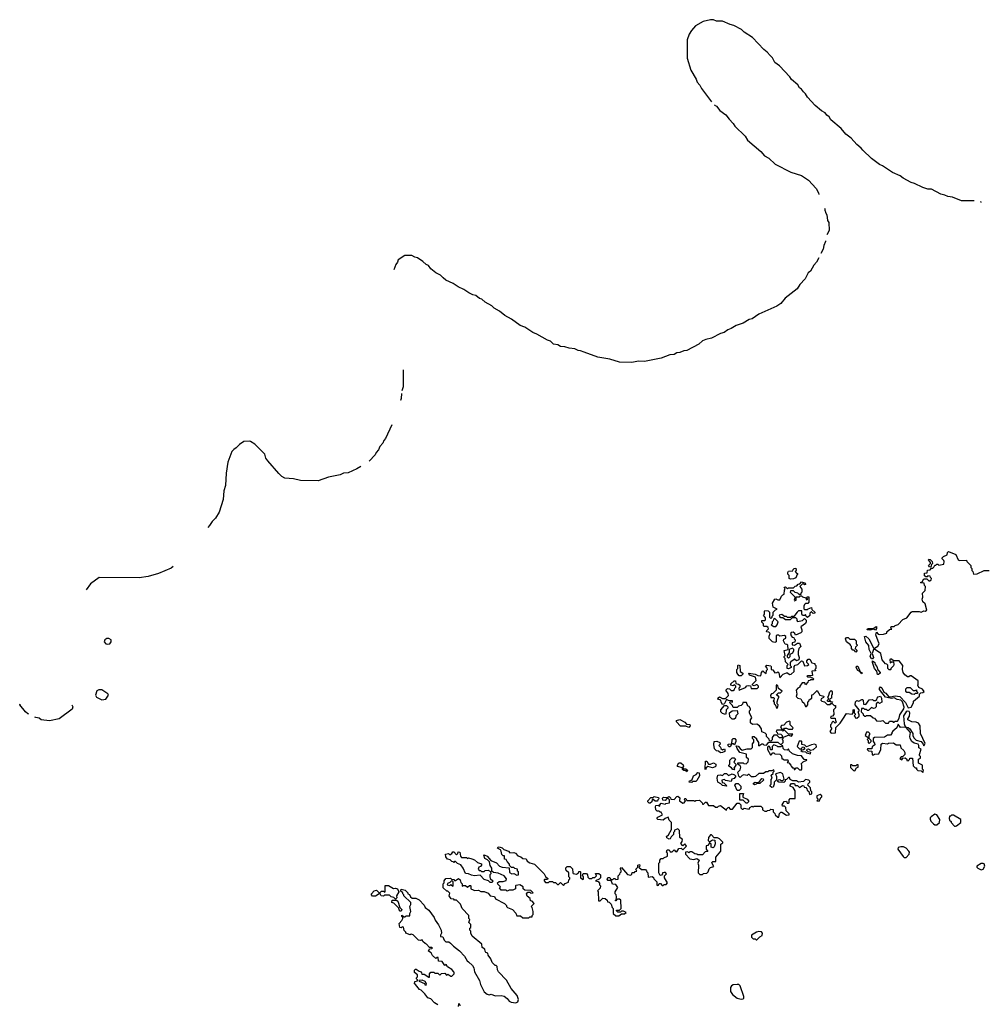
# Model space of a CAD drawing. Extents: x 2472589 to 2662339, y 701009 to 849030.
# Tile 302 of 406: x 2564162 to 2573966, y 794036 to 803998. Entities that reach past the tile are written whole.
import ezdxf

# ---------------------------------------------------------------- set-up
doc = ezdxf.new("R2010")
doc.units = 0

msp = doc.modelspace()

# ---------------------------------------------------------------- linework, layer by layer
at = {"layer": '0CON05XD'}
for points in [[(2573821.4, 802166.2), (2573695, 802166.6), (2573602.1, 802202.1), (2573555, 802208.9), (2573525, 802223.1), (2573485, 802232), (2573392.8, 802282.8), (2573355, 802285.3), (2573305, 802299.8), (2573220.5, 802340.5), (2573185, 802350.4), (2573105.4, 802395), (2573075, 802419.5), (2572995, 802452.9), (2572946.7, 802486.7), (2572895, 802521), (2572865, 802532), (2572785, 802592.7), (2572695, 802676.8), (2572679, 802699), (2572634.9, 802734.9), (2572579.5, 802799.5), (2572525, 802841.6), (2572478.4, 802898.4), (2572373.8, 802985), (2572355.6, 803015.6), (2572332.8, 803032.8), (2572316.6, 803056.6), (2572278.9, 803075), (2572215, 803131.3), (2572134.9, 803214.9), (2572116.9, 803246.9), (2572095, 803267.3), (2572076.3, 803296.3), (2572055, 803309.6), (2572038.4, 803338.4), (2571974.6, 803394.6), (2571958.8, 803418.8), (2571851.7, 803531.7), (2571805.4, 803565), (2571781.2, 803611.2), (2571756.7, 803635), (2571729.5, 803669.5), (2571695, 803697.3), (2571579.5, 803819.5), (2571495, 803872.1), (2571469.7, 803899.7), (2571390.5, 803940.5), (2571355, 803948.9), (2571275, 803982.6), (2571215, 803984.8), (2571185, 803997.1), (2571155, 803998.4), (2571080.8, 803979.2), (2571003.7, 803936.3), (2570961, 803889), (2570938.7, 803851.3), (2570918, 803795), (2570917.5, 803607.5), (2570957, 803487), (2571008.7, 803395), (2571018, 803365), (2571045, 803336.1), (2571062.7, 803302.7), (2571155, 803181.1), (2571165.4, 803166.6)], [(2571191, 803138.1), (2571215, 803124.5), (2571250.1, 803080.1), (2571310, 803035), (2571341.7, 802991.7), (2571385, 802947.3), (2571400.5, 802920.5), (2571505, 802818.6), (2571530.5, 802780.5), (2571662.5, 802665), (2571701.1, 802621), (2571745, 802595.7), (2571807.6, 802537.6), (2571966.9, 802456.9), (2572075, 802420.8), (2572145, 802375.7), (2572225, 802291.5), (2572247.7, 802245), (2572250.7, 802231)], [(2573898.6, 802154.3), (2573895, 802153.4), (2573886.6, 802156.1)], [(2572308.4, 802092), (2572311.7, 802085), (2572313.2, 802067.7), (2572313.7, 802065.1), (2572317.3, 802047), (2572331.3, 802025), (2572337.7, 801967.7), (2572351.7, 801945), (2572356.9, 801865), (2572333, 801820)], [(2572317.2, 801760.3), (2572317, 801755), (2572301.3, 801715), (2572294.1, 801675), (2572272.3, 801633)], [(2572250.1, 801590), (2572226.8, 801545), (2572198.8, 801515), (2572165.4, 801454.6), (2572144.4, 801435.6), (2572113.6, 801375), (2572059.8, 801320.2), (2572032, 801275), (2571910.8, 801179.2), (2571865, 801126.4), (2571825, 801101.2), (2571645, 801020.5), (2571575, 800973), (2571545, 800963.5), (2571485, 800929.3), (2571415.3, 800905.3), (2571365, 800873.9), (2571329.2, 800860.8), (2571294.4, 800835), (2571256.9, 800823.1), (2571165.6, 800775), (2571107.1, 800762.9), (2571071.8, 800748.2), (2571035, 800713.8), (2570915, 800652.9), (2570883, 800647), (2570845, 800630), (2570812.7, 800627.3), (2570785, 800611.1), (2570741.6, 800608.4), (2570656.6, 800573.4), (2570485, 800541.1), (2570425, 800542.2), (2570358.3, 800528.3), (2570235, 800532.9), (2570135, 800563.4), (2570014, 800585), (2569875, 800634.7), (2569838.8, 800648.8), (2569815, 800650.9), (2569779.8, 800669.8), (2569725, 800673.6), (2569678.7, 800688.7), (2569635, 800693.5), (2569607.8, 800707.8), (2569565, 800716.5), (2569534.8, 800744.8), (2569503.1, 800755), (2569397.3, 800817.3), (2569355, 800834.1), (2569276.8, 800886.8), (2569227.5, 800905), (2569139.1, 800969.1), (2569074.4, 801005), (2569019.9, 801049.9), (2568965, 801080), (2568941.9, 801101.9), (2568875, 801139.4), (2568840, 801170), (2568815, 801178.1), (2568778.5, 801208.5), (2568750, 801215), (2568708.8, 801235), (2568658.8, 801268.8), (2568598.8, 801295), (2568548.5, 801328.5), (2568475, 801363.1), (2568448, 801385), (2568422, 801412), (2568375, 801436), (2568325, 801478), (2568301.3, 801511.3), (2568275, 801520), (2568242, 801552), (2568188.3, 801588.3), (2568163.3, 801595), (2568133.1, 801613.1), (2568059.1, 801610.9), (2567992.5, 801567.5), (2567985, 801544), (2567968, 801522), (2567949.4, 801466.5)], [(2568044.6, 800454.1), (2568044.2, 800285), (2568030.6, 800242.4)], [(2568026.7, 800217), (2568024.2, 800165), (2568015.8, 800145.9), (2568015.6, 800144.7)], [(2567930.4, 799899.7), (2567865, 799762), (2567848.2, 799741.8), (2567838.6, 799715), (2567808.5, 799681.5), (2567795.6, 799645), (2567769.7, 799620.3), (2567759.4, 799595), (2567699.1, 799531.1)], [(2567615.9, 799478.9), (2567575, 799454.4), (2567486.7, 799415), (2567440.9, 799409.1), (2567406.7, 799395), (2567288.9, 799371.1), (2567185, 799333.8), (2567005, 799335.8), (2566932.6, 799352.6), (2566845, 799358.6), (2566816.2, 799375), (2566785.8, 799405.8), (2566674.2, 799535), (2566655, 799563.3), (2566642.2, 799602.2), (2566543.7, 799703.7), (2566499.1, 799729.1), (2566483.7, 799733.7), (2566429.7, 799730.3), (2566388.8, 799701.2), (2566353.8, 799665), (2566329.1, 799650.9), (2566311.3, 799628.7), (2566269.7, 799520.3), (2566251.2, 799408.8), (2566245.5, 799285.5), (2566230, 799230), (2566222.5, 799145), (2566181.4, 799015), (2566145, 798956.2), (2566109.3, 798920.7), (2566085, 798880), (2566065.9, 798859.8)], [(2572495, 796920), (2572531.7, 796978.3), (2572588.3, 796971.7), (2572600, 796985), (2572600, 797015), (2572605, 797020), (2572610, 797015), (2572610, 796985), (2572620, 796975), (2572620, 796965), (2572610, 796955), (2572620, 796945), (2572620, 796935), (2572635, 796930), (2572658.3, 796951.7), (2572660, 796965), (2572650, 796995), (2572660, 797005), (2572660, 797015), (2572620, 797065), (2572623, 797097), (2572635, 797110), (2572655, 797102.5), (2572685, 797120), (2572695, 797120), (2572700, 797115), (2572701.7, 797071.7), (2572725, 797070), (2572761.7, 797118.3), (2572795, 797120), (2572805, 797110), (2572825, 797110), (2572838.3, 797121.7), (2572840, 797135), (2572851.7, 797148.3), (2572875, 797152.5), (2572886.7, 797135), (2572887, 797093), (2572865, 797080), (2572855, 797090), (2572841.7, 797088.3), (2572830, 797075), (2572830, 797045), (2572818.3, 797031.7), (2572805, 797030), (2572785, 797040), (2572755, 797010), (2572745, 797010), (2572735, 797020), (2572715, 797020), (2572705, 797030), (2572681.7, 797028.3), (2572680, 796995), (2572700, 796975), (2572700, 796965), (2572715, 796950), (2572725, 796950), (2572735, 796960), (2572775, 796960), (2572800, 796935), (2572815, 796930), (2572833, 796903), (2572875, 796900), (2572897, 796907), (2572925, 796880), (2572955, 796880), (2572965, 796900), (2572995, 796900), (2573001.7, 796891.7), (2573015, 796890), (2573025, 796900), (2573048.3, 796901.7), (2573065, 796930), (2573070, 796965), (2573110, 797025), (2573116.1, 797043.9), (2573097.5, 797095), (2573080, 797115), (2573045, 797118.8), (2573015, 797137.5), (2572985, 797130), (2572924, 797144), (2572865, 797222.5), (2572864, 797235), (2572875, 797250), (2572888, 797238), (2572907.5, 797195), (2572927.5, 797185), (2572955, 797150), (2572975, 797147.5), (2573025, 797156.2), (2573071.7, 797151.7), (2573129.2, 797089.2), (2573155, 797037.5), (2573186.2, 797043.8), (2573210, 797085), (2573210, 797105), (2573270, 797155), (2573270, 797175), (2573281.7, 797188.3), (2573305, 797190), (2573318.3, 797201.7), (2573300, 797225), (2573261.7, 797241.7), (2573252.5, 797265), (2573257.5, 797275), (2573255, 797310), (2573185, 797360), (2573175, 797360), (2573161.7, 797348.3), (2573148.3, 797348.3), (2573120.7, 797370.7), (2573103.3, 797395), (2573097.5, 797425), (2573100, 797465), (2573065, 797510), (2573005, 797510), (2572985, 797530), (2572975, 797530), (2572970, 797525), (2572971.7, 797491.7), (2572985, 797500), (2573005, 797500), (2573010, 797475), (2573005, 797460), (2572980, 797435), (2572980, 797425), (2572975, 797420), (2572961.7, 797421.7), (2572950, 797435), (2572948.3, 797468.3), (2572938.3, 797478.3), (2572925, 797480), (2572893, 797523), (2572880, 797585), (2572815, 797630), (2572803, 797627), (2572790, 797585), (2572803.3, 797545), (2572795, 797532.5), (2572785, 797532.5), (2572770, 797555), (2572780, 797585), (2572760, 797625), (2572757.5, 797667.5), (2572726.7, 797705), (2572712.5, 797757.5), (2572725, 797762.5), (2572756.7, 797735), (2572803, 797643), (2572815, 797640), (2572849.3, 797660.7), (2572862.5, 797685), (2572827.5, 797775), (2572835, 797800), (2572851.2, 797781.2), (2572865, 797778.8), (2572905, 797780), (2572938.3, 797791.7), (2572940, 797805), (2572965, 797830), (2572988.3, 797831.7), (2572980, 797845), (2572981.7, 797858.3), (2573015, 797860), (2573025, 797870), (2573055, 797880), (2573100.7, 797929.3), (2573143, 797947), (2573185, 798002.5), (2573195, 798010), (2573265, 798010), (2573285, 798002.5), (2573313, 798017), (2573327, 798013), (2573342.5, 798025), (2573327, 798087), (2573305, 798110), (2573297.5, 798135), (2573302.5, 798155), (2573300, 798195), (2573327, 798223), (2573330, 798265), (2573320, 798275), (2573318.3, 798298.3), (2573285, 798300), (2573280, 798305), (2573298.3, 798311.7), (2573315, 798340), (2573345, 798340), (2573365, 798320), (2573375, 798320), (2573388.3, 798331.7), (2573390, 798345), (2573380, 798355), (2573378.3, 798368.3), (2573355, 798370), (2573348.3, 798361.7), (2573335, 798360), (2573321.7, 798371.7), (2573321.7, 798398.3), (2573348.3, 798401.7), (2573351.7, 798428.3), (2573378.3, 798431.7), (2573391.7, 798448.3), (2573405, 798450), (2573415, 798460), (2573425, 798480), (2573435, 798480), (2573445, 798490), (2573455, 798490), (2573465, 798480), (2573515, 798490), (2573520, 798515), (2573517, 798527), (2573500, 798545), (2573500, 798555), (2573511.7, 798568.3), (2573550, 798585), (2573553, 798607), (2573563, 798617), (2573636.4, 798586.4), (2573662.5, 798535), (2573675, 798527.5), (2573745, 798530), (2573750, 798515), (2573790, 798475), (2573790, 798455), (2573800, 798445), (2573800, 798425), (2573810, 798415), (2573815, 798390), (2573855, 798392.5), (2573923.6, 798426.4), (2573975, 798426.7)], [(2573385, 798460), (2573371.7, 798461.7), (2573360, 798475), (2573380, 798495), (2573380, 798505), (2573360, 798535), (2573365, 798540), (2573378.3, 798538.3), (2573397, 798517), (2573400, 798495), (2573390, 798485), (2573385, 798460)], [(2565717.1, 798466.7), (2565695, 798448), (2565566.7, 798395), (2565462.5, 798365), (2565372.2, 798352.2), (2564967, 798353), (2564880.7, 798289.3), (2564834.6, 798230.3)], [(2571965, 798337.5), (2571950, 798345), (2571950, 798375), (2571938.3, 798388.3), (2571937.5, 798405), (2571945, 798417.5), (2571988.3, 798421.7), (2571990, 798435), (2572000, 798445), (2572017.5, 798447.5), (2572020, 798425), (2572010, 798415), (2572025, 798400), (2572040, 798395), (2572030, 798385), (2572018.3, 798351.7), (2571995, 798342.5), (2571965, 798337.5)], [(2571945, 797430), (2571930, 797435), (2571930, 797465), (2571940, 797475), (2571913, 797503), (2571910, 797535), (2571900, 797545), (2571900, 797555), (2571910, 797565), (2571900, 797615), (2571940, 797625), (2571938.3, 797668.3), (2571928.3, 797678.3), (2571911.7, 797681.7), (2571892.5, 797715), (2571895, 797730), (2571918.3, 797741.7), (2571918.3, 797758.3), (2571905, 797767.5), (2571855, 797762.5), (2571845, 797770), (2571825, 797770), (2571820, 797765), (2571820, 797705), (2571805, 797697.5), (2571783, 797703), (2571748.3, 797738.3), (2571748.3, 797761.7), (2571757, 797787), (2571745, 797800), (2571720, 797805), (2571723, 797817), (2571740, 797835), (2571738.3, 797848.3), (2571725, 797860), (2571695, 797860), (2571690, 797865), (2571690, 797885), (2571673, 797903), (2571672.5, 797915), (2571675, 797920), (2571705, 797920), (2571710, 797925), (2571710, 797945), (2571690, 797975), (2571700, 797985), (2571700, 798015), (2571705, 798020), (2571738.3, 798018.3), (2571750, 798005), (2571751.7, 797951.7), (2571765, 797940), (2571778.3, 797951.7), (2571780, 797965), (2571790, 797975), (2571790, 798005), (2571811.7, 798028.3), (2571830, 798035), (2571790, 798055), (2571782.5, 798095), (2571803.9, 798136.1), (2571815, 798140), (2571835, 798130), (2571855, 798130), (2571873.6, 798166.4), (2571885, 798180), (2571900, 798185), (2571902.5, 798225), (2571910, 798235), (2571901.7, 798258.3), (2571915, 798260), (2571935, 798240), (2571945, 798250), (2571995, 798250), (2572013, 798267), (2572028.3, 798271.7), (2572041.7, 798288.3), (2572058.3, 798291.7), (2572075, 798310), (2572105, 798300), (2572120, 798285), (2572105, 798280), (2572098.3, 798288.3), (2572085, 798290), (2572060, 798265), (2572080, 798235), (2572080, 798205), (2572070, 798195), (2572068.3, 798181.7), (2572051.7, 798181.7), (2572040, 798195), (2572013, 798203), (2571995, 798220), (2571965, 798220), (2571960, 798205), (2572010, 798155), (2572000, 798125), (2572005, 798120), (2572020, 798125), (2572020, 798155), (2572025, 798160), (2572055, 798160), (2572061.7, 798168.3), (2572075, 798170), (2572085, 798160), (2572118.3, 798148.3), (2572125, 798130), (2572140, 798135), (2572130, 798145), (2572131.7, 798158.3), (2572148.3, 798158.3), (2572150, 798105), (2572138.3, 798091.7), (2572115, 798090), (2572105, 798080), (2572097.5, 798065), (2572098.3, 798038.3), (2572105, 798030), (2572135, 798030), (2572141.7, 798038.3), (2572175, 798050), (2572181.7, 798031.7), (2572210, 798005), (2572210, 797995), (2572195, 797990), (2572178.3, 798008.3), (2572171.7, 798008.3), (2572160, 797995), (2572158.3, 797971.7), (2572135, 797950), (2572121.7, 797961.7), (2572115, 797980), (2572105, 797970), (2572085, 797970), (2572078.3, 797988.3), (2572078.3, 798018.3), (2572043.6, 798016.4), (2572030, 798005), (2571998.3, 797961.7), (2571975, 797960), (2571965, 797950), (2571935, 797950), (2571925, 797960), (2571905, 797960), (2571875, 797980), (2571850, 797975), (2571851.7, 797961.7), (2571865, 797950), (2571885, 797950), (2571915, 797930), (2571965, 797930), (2571985, 797950), (2572015, 797950), (2572027, 797937), (2572028.3, 797918.3), (2572035, 797910), (2572085, 797920), (2572105, 797940), (2572121.7, 797921.7), (2572122.5, 797905), (2572115, 797890), (2572070, 797855), (2572080, 797825), (2572080, 797805), (2572070, 797795), (2572015, 797770), (2572008.3, 797788.3), (2571991.7, 797801.7), (2571971.7, 797798.3), (2571963, 797787), (2571970, 797765), (2571981.7, 797751.7), (2571998.3, 797748.3), (2572000, 797735), (2572010, 797725), (2572008.3, 797701.7), (2571980, 797695), (2571981.7, 797671.7), (2572005, 797670), (2572035, 797690), (2572055, 797690), (2572070, 797655), (2572050, 797635), (2572042.5, 797605), (2572043.3, 797575), (2572052.5, 797545), (2572048.3, 797521.7), (2572025, 797512.5), (2572005, 797530), (2571985, 797510), (2571971.7, 797508.3), (2571960, 797495), (2571960, 797465), (2571970, 797455), (2571970, 797445), (2571945, 797430)], [(2571815, 797860), (2571830, 797875), (2571840, 797905), (2571805, 797940), (2571791.7, 797928.3), (2571790, 797915), (2571780, 797905), (2571780, 797885), (2571770, 797875), (2571795, 797860), (2571815, 797860)], [(2572825, 797822.5), (2572805, 797832.5), (2572767, 797823), (2572740, 797825), (2572742.5, 797835), (2572755, 797839.2), (2572805, 797837.5), (2572825, 797856.2), (2572835, 797857.5), (2572835, 797840), (2572825, 797822.5)], [(2565055, 797678.6), (2565075, 797684), (2565088.8, 797705), (2565090, 797725), (2565065, 797737.5), (2565043.2, 797736.8), (2565023.8, 797725), (2565016.2, 797705), (2565033.3, 797683.3), (2565055, 797678.6)], [(2572625, 797600), (2572608.3, 797618.3), (2572595, 797620), (2572580, 797635), (2572580, 797655), (2572570, 797665), (2572570, 797675), (2572532.5, 797705), (2572520, 797735), (2572531.7, 797748.3), (2572548.3, 797748.3), (2572565, 797730), (2572611.7, 797731.7), (2572630, 797715), (2572630, 797685), (2572640, 797675), (2572640, 797665), (2572621.7, 797648.3), (2572620, 797635), (2572640, 797615), (2572625, 797600)], [(2571945, 797540), (2571960, 797555), (2571961.7, 797578.3), (2571986.4, 797593.6), (2571997.5, 797615), (2571997.5, 797627.5), (2571985, 797640), (2571950, 797625), (2571950, 797595), (2571930, 797565), (2571931.7, 797551.7), (2571945, 797540)], [(2570620, 795905), (2570610, 795915), (2570621.7, 795928.3), (2570667.5, 795955), (2570655, 795980), (2570645, 795980), (2570635, 795990), (2570615, 795990), (2570600, 796005), (2570597.5, 796035), (2570602.5, 796047.5), (2570625, 796050), (2570640, 796040), (2570640, 796055), (2570655, 796070), (2570695, 796060), (2570703, 796067), (2570740, 796075), (2570740, 796105), (2570725, 796120), (2570711.7, 796118.3), (2570695, 796097.5), (2570671.7, 796101.7), (2570668.3, 796121.7), (2570678.3, 796131.7), (2570715, 796130), (2570735, 796137.5), (2570750, 796125), (2570751.7, 796111.7), (2570785, 796110), (2570815, 796140), (2570825, 796142.5), (2570842.5, 796125), (2570840, 796095), (2570875, 796070), (2570887.5, 796075), (2570900, 796095), (2570890, 796105), (2570895, 796120), (2570905, 796120), (2570915, 796100), (2570985, 796100), (2570995, 796090), (2571005, 796100), (2571041.7, 796101.7), (2571070, 796075), (2571075, 796060), (2571085, 796060), (2571105, 796080), (2571115, 796080), (2571135, 796047.5), (2571185, 796047.5), (2571205, 796030), (2571225, 796030), (2571235, 796042.5), (2571257, 796047), (2571315, 796000), (2571320, 796015), (2571335, 796030), (2571355, 796010), (2571378.3, 796011.7), (2571425, 796070), (2571445, 796070), (2571460, 796055), (2571462.5, 796025), (2571475, 796010), (2571485, 796010), (2571495, 796020), (2571545, 796010), (2571551.7, 796028.3), (2571575, 796040), (2571585, 796032.5), (2571595, 796040), (2571665, 796040), (2571680, 796025), (2571680, 796005), (2571705, 795990), (2571725, 795990), (2571731.7, 795998.3), (2571755, 796000), (2571765, 796010), (2571788.3, 796008.3), (2571790, 795985), (2571807, 795967), (2571810, 795955), (2571835, 795930), (2571845, 795930), (2571853, 795967), (2571865, 795980), (2571875, 795980), (2571925, 795950), (2571950, 795955), (2571950, 795965), (2571920, 795995), (2571918.3, 796028.3), (2571905, 796040), (2571881.7, 796041.7), (2571880, 796055), (2571901.7, 796088.3), (2571925, 796090), (2571931.7, 796071.7), (2571945, 796070), (2571950, 796075), (2571950, 796105), (2571961.7, 796118.3), (2572010, 796120), (2572010, 796195), (2571990, 796230), (2571960, 796245), (2571960, 796255), (2571975, 796270), (2572005, 796270), (2572011.7, 796251.7), (2572035, 796250), (2572055, 796230), (2572085, 796250), (2572098.3, 796248.3), (2572101.7, 796231.7), (2572118.3, 796228.3), (2572130, 796215), (2572131.7, 796201.7), (2572148.3, 796188.3), (2572155, 796160), (2572180, 796165), (2572180, 796185), (2572170, 796195), (2572167, 796227), (2572140, 796255), (2572141.7, 796268.3), (2572160, 796285), (2572160, 796295), (2572150, 796305), (2572115, 796310), (2572095, 796290), (2572045, 796282.5), (2572025, 796297.5), (2571987, 796297), (2571973, 796303), (2571961.7, 796311.7), (2571955, 796330), (2571945, 796330), (2571925, 796310), (2571911.7, 796308.3), (2571910, 796295), (2571895, 796280), (2571845, 796282.5), (2571830, 796295), (2571843, 796307), (2571855, 796310), (2571865, 796300), (2571885, 796300), (2571900, 796315), (2571887, 796367), (2571861.7, 796381.7), (2571811.7, 796368.3), (2571821.7, 796341.7), (2571821.7, 796308.3), (2571800, 796285), (2571800, 796265), (2571788.3, 796231.7), (2571775, 796230), (2571760, 796245), (2571760, 796255), (2571770, 796265), (2571768.3, 796311.7), (2571780, 796325), (2571770, 796355), (2571788.3, 796371.7), (2571790, 796385), (2571800, 796395), (2571795, 796410), (2571775, 796400), (2571745, 796400), (2571735, 796390), (2571715, 796390), (2571691.7, 796371.7), (2571645, 796372.5), (2571608.3, 796341.7), (2571595, 796337.5), (2571568.3, 796338.3), (2571545, 796360), (2571535, 796360), (2571525, 796350), (2571493, 796357), (2571475, 796350), (2571455, 796330), (2571440, 796345), (2571432.5, 796385), (2571455, 796410), (2571460, 796435), (2571455, 796450), (2571430, 796465), (2571431.7, 796478.3), (2571485, 796480), (2571493, 796473), (2571515, 796470), (2571535, 796490), (2571540, 796515), (2571520, 796535), (2571518.3, 796568.3), (2571450, 796585), (2571423, 796623), (2571415, 796650), (2571435, 796647.5), (2571453.3, 796623.3), (2571475, 796607.5), (2571525, 796622.5), (2571567.5, 796622.5), (2571580, 796635), (2571578.3, 796671.7), (2571591.7, 796688.3), (2571591.7, 796711.7), (2571580, 796725), (2571580, 796745), (2571585, 796747.5), (2571597, 796747), (2571620, 796725), (2571620, 796715), (2571640, 796685), (2571640, 796655), (2571645, 796650), (2571675, 796670), (2571685, 796670), (2571695, 796660), (2571721.7, 796658.3), (2571745, 796690), (2571835, 796690), (2571865, 796660), (2571890, 796685), (2571890, 796705), (2571880, 796715), (2571890, 796725), (2571891.7, 796738.3), (2571918.3, 796748.3), (2571945, 796760), (2571975, 796750), (2571988.3, 796768.3), (2571945, 796770), (2571905, 796810), (2571895, 796810), (2571885, 796800), (2571875, 796810), (2571825, 796810), (2571820, 796795), (2571830, 796785), (2571831.7, 796771.7), (2571865, 796770), (2571880, 796755), (2571878.3, 796731.7), (2571851.7, 796731.7), (2571825, 796760), (2571795, 796760), (2571780, 796735), (2571778.3, 796711.7), (2571765, 796700), (2571751.7, 796701.7), (2571748.3, 796718.3), (2571720, 796745), (2571720, 796765), (2571708.3, 796778.3), (2571673, 796793), (2571670, 796825), (2571650, 796855), (2571625, 796870), (2571578.3, 796868.3), (2571560, 796885), (2571560, 796915), (2571572.5, 796935), (2571550, 796985), (2571550, 797005), (2571560, 797015), (2571560, 797025), (2571545, 797050), (2571531.7, 797051.7), (2571518.3, 797088.3), (2571481.7, 797088.3), (2571478.3, 797071.7), (2571465, 797060), (2571438.3, 797051.7), (2571425, 797040), (2571385, 797040), (2571378.3, 797058.3), (2571350, 797085), (2571355, 797100), (2571378.3, 797091.7), (2571378.3, 797108.3), (2571335, 797110), (2571315, 797120), (2571295, 797080), (2571288.3, 797071.7), (2571275, 797070), (2571263, 797093), (2571260, 797115), (2571230, 797125), (2571231.7, 797138.3), (2571245, 797147.5), (2571275, 797130), (2571305, 797130), (2571335, 797160), (2571331.7, 797181.7), (2571310, 797215), (2571325, 797230), (2571347, 797227), (2571365, 797210), (2571385, 797210), (2571398.3, 797221.7), (2571400, 797235), (2571410, 797245), (2571410, 797255), (2571398.3, 797268.3), (2571385, 797260), (2571360, 797265), (2571361.7, 797278.3), (2571395, 797310), (2571408.3, 797308.3), (2571411.7, 797281.7), (2571437, 797277), (2571450, 797265), (2571450, 797245), (2571440, 797235), (2571445, 797210), (2571451.7, 797218.3), (2571508.3, 797241.7), (2571521.7, 797258.3), (2571535, 797262.5), (2571558.3, 797258.3), (2571565, 797230), (2571628.3, 797231.7), (2571640, 797245), (2571640, 797255), (2571628.3, 797268.3), (2571615, 797270), (2571595, 797260), (2571580, 797265), (2571580, 797275), (2571617.5, 797312.5), (2571610, 797345), (2571550, 797365), (2571542.5, 797385), (2571605, 797377.5), (2571633, 797363), (2571665, 797360), (2571670, 797395), (2571685, 797410), (2571698.3, 797398.3), (2571718.3, 797381.7), (2571720, 797415), (2571730, 797425), (2571728.3, 797438.3), (2571711.7, 797458.3), (2571725, 797467.5), (2571765, 797460), (2571770, 797455), (2571770, 797425), (2571785, 797420), (2571805, 797390), (2571827, 797393), (2571835, 797400), (2571845, 797390), (2571855, 797340), (2571890, 797375), (2571925, 797390), (2571935, 797390), (2571955, 797372.5), (2571970, 797375), (2572000, 797405), (2572000, 797455), (2572013, 797467), (2572040, 797475), (2572075, 797510), (2572088.3, 797508.3), (2572105, 797460), (2572137, 797463), (2572150, 797475), (2572130, 797495), (2572128.3, 797511.7), (2572143, 797527), (2572158.3, 797528.3), (2572181.7, 797491.7), (2572210, 797485), (2572210, 797475), (2572220, 797465), (2572220, 797435), (2572210, 797425), (2572220, 797415), (2572215, 797410), (2572181.7, 797408.3), (2572188.3, 797361.7), (2572135, 797360), (2572130, 797355), (2572135, 797350), (2572165, 797350), (2572171.7, 797341.7), (2572188.3, 797338.3), (2572200, 797325), (2572195, 797320), (2572165, 797320), (2572158.3, 797311.7), (2572141.7, 797308.3), (2572140, 797295), (2572115, 797270), (2572108.3, 797288.3), (2572081.7, 797288.3), (2572060, 797255), (2572060, 797245), (2572040, 797235), (2572020, 797215), (2572027.5, 797175), (2572021.7, 797151.7), (2572040, 797135), (2572068.3, 797128.3), (2572080.7, 797100.7), (2572103.6, 797083.6), (2572115, 797050), (2572125, 797050), (2572140, 797065), (2572140, 797095), (2572150, 797105), (2572151.7, 797118.3), (2572180, 797135), (2572181.7, 797168.3), (2572195, 797170), (2572235, 797210), (2572260, 797165), (2572300, 797155), (2572298.3, 797141.7), (2572273, 797127), (2572270, 797115), (2572281.7, 797101.7), (2572308.3, 797098.3), (2572335, 797070), (2572365, 797070), (2572371.7, 797078.3), (2572385, 797080), (2572405, 797060), (2572418.3, 797058.3), (2572420, 797035), (2572400, 797015), (2572401.7, 796968.3), (2572388.3, 796951.7), (2572371.7, 796948.3), (2572370, 796935), (2572375, 796930), (2572415, 796930), (2572420, 796905), (2572430, 796895), (2572415, 796880), (2572395, 796900), (2572381.7, 796888.3), (2572380, 796875), (2572370, 796865), (2572370, 796845), (2572380, 796835), (2572380, 796825), (2572362.5, 796795), (2572375, 796780), (2572418.3, 796781.7), (2572421.7, 796838.3), (2572468.3, 796881.7), (2572495, 796920)], [(2572855, 797373.3), (2572843.3, 797373.3), (2572837, 797407), (2572814.3, 797434.3), (2572793.3, 797495), (2572795, 797510), (2572818.8, 797495), (2572822.5, 797475), (2572838, 797455), (2572849.3, 797419.3), (2572870, 797395), (2572870, 797385), (2572855, 797373.3)], [(2571465, 797360), (2571445, 797360), (2571430, 797375), (2571422.5, 797395), (2571422.5, 797425), (2571430, 797435), (2571430, 797465), (2571435, 797470), (2571450, 797465), (2571453, 797403), (2571480, 797385), (2571480, 797375), (2571465, 797360)], [(2572685, 797380), (2572670, 797400), (2572645, 797412.5), (2572630, 797445), (2572631.7, 797458.3), (2572646.7, 797456.7), (2572670, 797400), (2572687.5, 797395), (2572690, 797385), (2572685, 797380)], [(2564995, 797117.5), (2565035, 797123.1), (2565060, 797165), (2565055, 797178.8), (2564995, 797216.7), (2564965, 797217.5), (2564942, 797208), (2564930.8, 797165), (2564941.2, 797145), (2564995, 797117.5)], [(2571825, 797030), (2571837.5, 797045), (2571840, 797065), (2571830, 797075), (2571830, 797095), (2571838.3, 797131.7), (2571850, 797145), (2571835, 797160), (2571820, 797165), (2571843, 797187), (2571861.7, 797188.3), (2571880, 797205), (2571841.7, 797231.7), (2571837, 797257), (2571825, 797270), (2571820, 797265), (2571820, 797215), (2571785, 797180), (2571771.7, 797178.3), (2571762.5, 797165), (2571765, 797140), (2571791.7, 797141.7), (2571800, 797135), (2571797, 797113), (2571790, 797105), (2571800, 797095), (2571800, 797075), (2571808.3, 797068.3), (2571825, 797030)], [(2572385, 797090), (2572371.7, 797091.7), (2572370, 797100), (2572345, 797100), (2572340, 797105), (2572340, 797115), (2572350, 797125), (2572350, 797135), (2572340, 797145), (2572350, 797155), (2572361.7, 797198.3), (2572375, 797210), (2572387, 797197), (2572387.5, 797172.5), (2572380, 797165), (2572380, 797135), (2572361.7, 797128.3), (2572360, 797115), (2572370, 797100), (2572388.3, 797098.3), (2572385, 797090)], [(2573215, 797172.5), (2573193, 797173), (2573165, 797190), (2573141.7, 797191.7), (2573130, 797205), (2573131.7, 797228.3), (2573145, 797240), (2573175, 797240), (2573205, 797210), (2573225, 797210), (2573238.3, 797218.3), (2573240, 797205), (2573250, 797195), (2573248.3, 797181.7), (2573225, 797180), (2573215, 797172.5)], [(2564253.4, 796973.4), (2564245, 796976.2), (2564221.2, 796995), (2564162.5, 797067.5), (2564166.9, 797077.4)], [(2564690.2, 797064.6), (2564698.8, 797045), (2564695, 797021.2), (2564561.2, 796925), (2564465, 796903.1), (2564380, 796915), (2564360.6, 796930.6), (2564325, 796938), (2564316.8, 796942.6)], [(2571305, 796970), (2571275, 796977.5), (2571260, 796995), (2571260, 797015), (2571295, 797060), (2571315, 797060), (2571330, 797045), (2571328.3, 797031.7), (2571313, 797017), (2571310, 796975), (2571305, 796970)], [(2571395, 796922.5), (2571375, 796922.5), (2571350, 796945), (2571347.5, 796985), (2571373, 797007), (2571425, 797010), (2571430, 796975), (2571410, 796955), (2571407, 796933), (2571395, 796922.5)], [(2573315, 796650), (2573327.5, 796675), (2573280, 796775), (2573277.5, 796855), (2573259.3, 796879.3), (2573235, 796892.5), (2573193, 796893), (2573150, 796915), (2573150, 796925), (2573167, 796953), (2573172.5, 796985), (2573165, 796997.5), (2573145, 797002.5), (2573134.2, 796995.8), (2573106.2, 796955), (2573113.3, 796875), (2573122.5, 796852.5), (2573130, 796840), (2573155, 796837.5), (2573172.5, 796825), (2573203.3, 796775), (2573203.9, 796753.9), (2573215, 796727.5), (2573235, 796710), (2573286.1, 796696.1), (2573308.3, 796668.3), (2573315, 796650)], [(2570935, 796837.5), (2570905, 796850), (2570851.2, 796851.2), (2570810, 796895), (2570811.7, 796908.3), (2570845, 796917.5), (2570895, 796892.5), (2570911.7, 796871.7), (2570945, 796867.5), (2570947, 796853), (2570935, 796837.5)], [(2571985, 796820), (2571990, 796835), (2571960, 796865), (2571960, 796895), (2571955, 796900), (2571925, 796890), (2571898.3, 796861.7), (2571871.7, 796858.3), (2571862.5, 796845), (2571875, 796820), (2571895, 796820), (2571905, 796830), (2571925, 796830), (2571945, 796820), (2571985, 796820)], [(2572765, 796680), (2572780, 796695), (2572780, 796705), (2572760, 796725), (2572760, 796755), (2572767.5, 796765), (2572767, 796777), (2572755, 796790), (2572735, 796790), (2572720, 796755), (2572748.3, 796738.3), (2572750, 796725), (2572740, 796715), (2572750, 796705), (2572751.7, 796681.7), (2572765, 796680)], [(2573305, 796380), (2573310, 796405), (2573300, 796415), (2573300, 796455), (2573260, 796475), (2573260, 796515), (2573280, 796525), (2573280, 796545), (2573270, 796555), (2573270, 796565), (2573287, 796617), (2573261.7, 796631.7), (2573262.5, 796655), (2573255, 796667.5), (2573215, 796677.5), (2573192.5, 796695), (2573176.7, 796725), (2573173.3, 796745), (2573177.5, 796787.5), (2573130, 796840), (2573078.3, 796838.3), (2573055, 796870), (2573040, 796835), (2573000.7, 796799.3), (2572990, 796785), (2572990, 796775), (2572975, 796760), (2572945, 796760), (2572915, 796740), (2572813, 796737), (2572800, 796725), (2572800, 796695), (2572815, 796680), (2572817, 796663), (2572805, 796650), (2572790, 796645), (2572788.3, 796621.7), (2572745, 796620), (2572740, 796615), (2572755, 796600), (2572788.3, 796598.3), (2572790, 796560), (2572805, 796560), (2572815, 796567.5), (2572859.3, 796570.7), (2572877.5, 796615), (2572883, 796667), (2572895, 796680), (2572945, 796670), (2572955, 796680), (2573005, 796682.5), (2573035, 796660), (2573075, 796660), (2573081.7, 796631.7), (2573110, 796605), (2573120, 796585), (2573120, 796565), (2573098.3, 796541.7), (2573085, 796540), (2573071.7, 796521.7), (2573090, 796510), (2573101.7, 796528.3), (2573125, 796530), (2573140, 796515), (2573141.7, 796501.7), (2573155, 796500), (2573168.3, 796511.7), (2573171.7, 796528.3), (2573198.3, 796528.3), (2573205, 796450), (2573225, 796430), (2573238.3, 796428.3), (2573240, 796415), (2573251.7, 796401.7), (2573285, 796400), (2573305, 796380)], [(2571255, 796580), (2571237, 796597), (2571215, 796600), (2571195, 796620), (2571187.5, 796665), (2571190, 796695), (2571219.3, 796699.3), (2571250, 796685), (2571251.7, 796668.3), (2571240, 796655), (2571257, 796637), (2571260, 796625), (2571275, 796610), (2571295, 796620), (2571300, 796615), (2571300, 796595), (2571275, 796582.5), (2571255, 796580)], [(2571345, 796640), (2571331.7, 796651.7), (2571331.7, 796668.3), (2571370, 796670), (2571373, 796717), (2571383, 796727), (2571400, 796725), (2571411.7, 796711.7), (2571412.5, 796695), (2571398.3, 796661.7), (2571385, 796670), (2571370, 796670), (2571355, 796642.5), (2571345, 796640)], [(2572165, 796570), (2572170, 796585), (2572141.7, 796591.7), (2572130, 796605), (2572131.7, 796618.3), (2572145, 796620), (2572165, 796607.5), (2572197, 796613), (2572228.3, 796641.7), (2572223, 796663), (2572207, 796667), (2572175, 796660), (2572125, 796640), (2572108.3, 796658.3), (2572080, 796665), (2572080, 796695), (2572075, 796700), (2572051.7, 796698.3), (2572030, 796645), (2572055, 796620), (2572075, 796620), (2572085, 796640), (2572098.3, 796638.3), (2572108.3, 796621.7), (2572095, 796610), (2572070, 796605), (2572083, 796593), (2572115, 796590), (2572125, 796580), (2572165, 796570)], [(2572075, 796410), (2572080, 796415), (2572080, 796455), (2572071.7, 796468.3), (2572091.7, 796488.3), (2572130, 796505), (2572130, 796510), (2572101.7, 796511.7), (2572075, 796550), (2572035, 796552.5), (2571985, 796570), (2571951.7, 796601.7), (2571945, 796620), (2571931.7, 796608.3), (2571905, 796610), (2571890, 796625), (2571885, 796650), (2571875, 796650), (2571865, 796640), (2571835, 796640), (2571828.3, 796648.3), (2571795, 796660), (2571780, 796645), (2571780, 796615), (2571775, 796610), (2571761.7, 796611.7), (2571760, 796635), (2571748.3, 796648.3), (2571732.5, 796637.5), (2571733, 796613), (2571761.7, 796561.7), (2571768.3, 796561.7), (2571785, 796580), (2571795, 796580), (2571805, 796570), (2571857, 796567), (2571871.7, 796551.7), (2571875, 796520), (2571885, 796520), (2571895, 796510), (2571938.3, 796508.3), (2571940, 796495), (2571931.7, 796481.7), (2571948.3, 796478.3), (2571967, 796457), (2571970, 796445), (2571985, 796430), (2571998.3, 796428.3), (2572001.7, 796411.7), (2572008.3, 796411.7), (2572021.7, 796428.3), (2572035, 796430), (2572055, 796410), (2572075, 796410)], [(2570915, 796390), (2570908.3, 796398.3), (2570885, 796402.5), (2570871.7, 796411.7), (2570870, 796430), (2570821.7, 796441.7), (2570820, 796455), (2570835, 796480), (2570855, 796480), (2570878.3, 796458.3), (2570880, 796445), (2570870, 796430), (2570885, 796420), (2570905, 796420), (2570920, 796405), (2570915, 796390)], [(2571105, 796410), (2571100, 796415), (2571105, 796497.5), (2571116.4, 796496.4), (2571135, 796467.5), (2571155, 796467.5), (2571185, 796480), (2571207, 796467), (2571207.5, 796445), (2571200.7, 796439.3), (2571175, 796430), (2571128.3, 796441.7), (2571111.7, 796428.3), (2571105, 796410)], [(2571395, 796410), (2571381.7, 796411.7), (2571368.3, 796428.3), (2571340, 796445), (2571340, 796455), (2571350, 796465), (2571350, 796505), (2571375, 796530), (2571395, 796530), (2571407.5, 796515), (2571390, 796485), (2571410, 796465), (2571410, 796455), (2571390, 796425), (2571400, 796415), (2571395, 796410)], [(2570965, 796280), (2570940, 796285), (2570941.7, 796298.3), (2570955, 796300), (2570968.3, 796311.7), (2570983.3, 796346.7), (2571009.3, 796360.7), (2571025, 796380), (2571038.3, 796378.3), (2571041.7, 796348.3), (2571015, 796300), (2571005, 796290), (2570975, 796290), (2570965, 796280)], [(2572615, 796400), (2572631.7, 796428.3), (2572650, 796435), (2572648.3, 796458.3), (2572635, 796460), (2572625, 796450), (2572595, 796450), (2572585, 796460), (2572571.7, 796458.3), (2572571.7, 796431.7), (2572601.7, 796401.7), (2572615, 796400)], [(2571315, 796242.5), (2571275, 796250), (2571258.3, 796268.3), (2571230, 796285), (2571222.5, 796325), (2571230, 796355), (2571255, 796357.5), (2571275, 796350), (2571295, 796370), (2571315, 796370), (2571335, 796350), (2571375, 796367.5), (2571398.3, 796358.3), (2571410, 796345), (2571395, 796320), (2571370, 796315), (2571365, 796290), (2571305, 796300), (2571295, 796310), (2571270, 796305), (2571271.7, 796281.7), (2571288.3, 796278.3), (2571318.3, 796248.3), (2571315, 796242.5)], [(2571598.3, 796258.3), (2571590, 796265), (2571590, 796275), (2571605, 796282.5), (2571645, 796280), (2571675, 796320), (2571688.3, 796318.3), (2571690, 796305), (2571655, 796270), (2571625, 796270), (2571615, 796262.5), (2571598.3, 796258.3)], [(2571445, 796200), (2571425, 796200), (2571400, 796255), (2571415, 796270), (2571435, 796270), (2571460, 796245), (2571460, 796215), (2571445, 796200)], [(2570545, 796070), (2570535, 796070), (2570520, 796085), (2570520, 796095), (2570551.7, 796128.3), (2570575, 796130), (2570585, 796137.5), (2570628.3, 796128.3), (2570630, 796115), (2570620, 796105), (2570618.3, 796091.7), (2570595, 796090), (2570575, 796110), (2570565, 796110), (2570560, 796085), (2570545, 796070)], [(2571515, 796070), (2571485, 796102.5), (2571451.7, 796101.7), (2571451.7, 796168.3), (2571488.3, 796168.3), (2571480, 796145), (2571481.7, 796131.7), (2571525, 796112.5), (2571540, 796095), (2571540, 796085), (2571525, 796072.5), (2571515, 796070)], [(2572255, 796090), (2572271.7, 796128.3), (2572280, 796135), (2572280, 796145), (2572265, 796160), (2572230, 796145), (2572230, 796125), (2572240, 796115), (2572240, 796105), (2572230, 796095), (2572255, 796090)], [(2568421.7, 794721.7), (2568445, 794720), (2568460, 794685), (2568475, 794670), (2568505, 794666.7), (2568522.5, 794655), (2568553.3, 794623.3), (2568615, 794576.7), (2568665, 794522.5), (2568690, 794475), (2568706.4, 794466.4), (2568745, 794427.5), (2568758.8, 794405), (2568766.7, 794365), (2568815, 794277.5), (2568826.7, 794235), (2568863.6, 794163.6), (2568895, 794137.5), (2568915, 794132.5), (2568935, 794137.5), (2568975, 794123.3), (2569035, 794126.7), (2569065, 794120), (2569097.5, 794095), (2569115, 794067.5), (2569138.3, 794058.3), (2569185, 794052.5), (2569205, 794060), (2569210, 794085), (2569196.7, 794125), (2569136.4, 794196.4), (2569089.3, 794279.3), (2569010, 794365), (2568997.5, 794385), (2568995, 794420), (2568985, 794430), (2568975, 794430), (2568945, 794460), (2568930, 794495), (2568902.5, 794535), (2568900, 794555), (2568881.7, 794561.7), (2568873, 794573), (2568870, 794595), (2568845, 794610), (2568840, 794645), (2568742.5, 794725), (2568730, 794755), (2568730, 794775), (2568720, 794785), (2568720, 794805), (2568730, 794815), (2568730, 794845), (2568710, 794865), (2568717.5, 794895), (2568710, 794905), (2568707.5, 794935), (2568642.5, 795005), (2568625, 795050), (2568585, 795090), (2568565, 795090), (2568555, 795100), (2568530, 795105), (2568510, 795135), (2568515, 795160), (2568495, 795180), (2568485, 795180), (2568450, 795215), (2568450, 795255), (2568460, 795265), (2568460, 795285), (2568475, 795310), (2568521.7, 795311.7), (2568531.7, 795301.7), (2568555, 795300), (2568565, 795290), (2568575, 795290), (2568605, 795310), (2568620, 795295), (2568628.3, 795268.3), (2568640, 795255), (2568641.7, 795231.7), (2568655, 795240), (2568675, 795240), (2568695, 795220), (2568715, 795240), (2568725, 795240), (2568730, 795235), (2568730, 795205), (2568753, 795193), (2568765, 795187.5), (2568805, 795190), (2568828.3, 795178.3), (2568865, 795177.5), (2568905, 795160), (2568925, 795132.5), (2568967, 795127), (2568980, 795105), (2569070, 795055), (2569090, 795035), (2569090, 795025), (2569100, 795015), (2569150, 794995), (2569185, 794960), (2569195, 794930), (2569231.7, 794931.7), (2569255, 794910), (2569315, 794910), (2569325, 794920), (2569348.3, 794921.7), (2569350, 794935), (2569360, 794945), (2569360, 794975), (2569350, 795015), (2569340, 795025), (2569370, 795055), (2569348.3, 795078.3), (2569331.7, 795081.7), (2569328.3, 795108.3), (2569300, 795130), (2569292.5, 795155), (2569305, 795170), (2569325, 795170), (2569335, 795160), (2569360, 795165), (2569337, 795187), (2569275, 795190), (2569260, 795205), (2569260, 795225), (2569225, 795246.7), (2569185, 795240), (2569180, 795235), (2569180, 795205), (2569155, 795190), (2569115, 795190), (2569095, 795180), (2569085, 795190), (2569035, 795190), (2569020, 795215), (2569030, 795225), (2569001.7, 795251.7), (2569000, 795265), (2569015, 795280), (2569055, 795280), (2569085, 795290), (2569090, 795305), (2569065, 795337.5), (2569005, 795362.5), (2568958.3, 795368.3), (2568941.7, 795381.7), (2568942.5, 795415), (2568925, 795440), (2568917, 795477), (2568898.3, 795498.3), (2568870, 795510), (2568860, 795545), (2568865, 795550), (2568895, 795536.7), (2568930.7, 795490.7), (2568987, 795467), (2569020, 795435), (2569045, 795422.5), (2569118.3, 795418.3), (2569120.7, 795370.7), (2569145, 795357.5), (2569165, 795360), (2569193, 795343), (2569210, 795345), (2569210, 795375), (2569200, 795385), (2569200, 795405), (2569175, 795410), (2569165, 795420), (2569141.7, 795421.7), (2569121.7, 795441.7), (2569120, 795455), (2569095, 795480), (2569085, 795500), (2569070, 795505), (2569068.3, 795538.3), (2569055, 795540), (2569043, 795553), (2569037, 795587), (2569028.3, 795598.3), (2569000, 795615), (2569005, 795630), (2569027, 795627), (2569045, 795620), (2569063, 795603), (2569110, 795585), (2569125, 795570), (2569165, 795572.5), (2569180, 795565), (2569205, 795540), (2569235, 795530), (2569255, 795510), (2569288.3, 795508.3), (2569300, 795485), (2569325, 795467.5), (2569373, 795453), (2569472.5, 795355), (2569485, 795330), (2569508.3, 795308.3), (2569505, 795300), (2569475, 795300), (2569470, 795295), (2569470, 795285), (2569485, 795270), (2569515, 795270), (2569525, 795280), (2569555, 795280), (2569565, 795270), (2569585, 795270), (2569605, 795250), (2569615, 795250), (2569635, 795270), (2569665, 795240), (2569685, 795260), (2569718.3, 795271.7), (2569720, 795295), (2569730, 795305), (2569730, 795315), (2569720, 795325), (2569720, 795365), (2569695, 795390), (2569690, 795405), (2569691.7, 795418.3), (2569705, 795430), (2569735, 795430), (2569758.3, 795408.3), (2569760, 795365), (2569765, 795360), (2569797, 795353), (2569820, 795365), (2569821.7, 795378.3), (2569835, 795380), (2569840, 795375), (2569840, 795315), (2569865, 795300), (2569870, 795305), (2569870, 795325), (2569860, 795335), (2569865, 795360), (2569898.3, 795358.3), (2569910, 795345), (2569911.7, 795321.7), (2569925, 795310), (2569955, 795310), (2569965, 795320), (2569985, 795320), (2570000, 795335), (2569991.7, 795358.3), (2570025, 795360), (2570040, 795345), (2570040, 795315), (2570028.3, 795301.7), (2569990, 795285), (2570018.3, 795278.3), (2570031.7, 795261.7), (2570032.5, 795245), (2570040, 795235), (2570038.3, 795211.7), (2570010, 795185), (2570017.5, 795177.5), (2570021.7, 795081.7), (2570038.3, 795081.7), (2570065, 795110), (2570088.3, 795108.3), (2570108.3, 795088.3), (2570111.7, 795071.7), (2570128.3, 795068.3), (2570148.3, 795048.3), (2570160, 795015), (2570170, 795005), (2570170, 794955), (2570195, 794932.5), (2570225, 794930), (2570255, 794950), (2570285, 794950), (2570300, 794965), (2570275, 794980), (2570255, 794980), (2570245, 794970), (2570215, 794970), (2570200, 794985), (2570205, 794990), (2570235, 794990), (2570250, 795005), (2570248.3, 795088.3), (2570235, 795100), (2570215, 795100), (2570200, 795090), (2570198.3, 795081.7), (2570191.7, 795081.7), (2570191.7, 795088.3), (2570200, 795090), (2570202.5, 795125), (2570200, 795145), (2570190, 795155), (2570190, 795175), (2570217, 795217), (2570195, 795250), (2570161.7, 795251.7), (2570148.3, 795288.3), (2570115, 795290), (2570110, 795295), (2570115, 795320), (2570135, 795320), (2570145, 795300), (2570165, 795300), (2570175, 795307.5), (2570187.5, 795307.5), (2570195, 795300), (2570218.3, 795301.7), (2570220, 795335), (2570238.3, 795351.7), (2570240, 795365), (2570250, 795375), (2570250, 795395), (2570240, 795405), (2570255, 795420), (2570315, 795350), (2570347, 795343), (2570358.3, 795351.7), (2570361.7, 795368.3), (2570385, 795370), (2570391.7, 795378.3), (2570408.3, 795381.7), (2570400, 795405), (2570420, 795425), (2570420, 795445), (2570435, 795450), (2570440, 795435), (2570430, 795425), (2570455, 795400), (2570495, 795400), (2570508.3, 795388.3), (2570510, 795375), (2570520, 795365), (2570523.6, 795323.6), (2570565, 795330), (2570578.3, 795318.3), (2570580, 795305), (2570610, 795275), (2570610, 795245), (2570615, 795240), (2570628.3, 795241.7), (2570635, 795260), (2570648.3, 795258.3), (2570665, 795240), (2570675, 795240), (2570685, 795250), (2570705, 795250), (2570720, 795265), (2570690, 795315), (2570690, 795335), (2570710, 795355), (2570698.3, 795368.3), (2570685, 795370), (2570670, 795365), (2570670, 795355), (2570658.3, 795341.7), (2570645, 795340), (2570630, 795365), (2570630, 795465), (2570640, 795475), (2570640, 795495), (2570655, 795510), (2570675, 795510), (2570681.7, 795518.3), (2570720, 795535), (2570720, 795565), (2570710, 795575), (2570715, 795600), (2570735, 795600), (2570745, 795580), (2570765, 795580), (2570785, 795600), (2570801.7, 795581.7), (2570815, 795580), (2570835, 795612.5), (2570857, 795617), (2570875, 795600), (2570910, 795635), (2570895, 795660), (2570875, 795640), (2570853, 795663), (2570867, 795683), (2570870, 795705), (2570843, 795723), (2570840, 795795), (2570825, 795810), (2570791.7, 795798.3), (2570790, 795785), (2570780, 795775), (2570780, 795755), (2570755, 795730), (2570745, 795710), (2570735, 795707.5), (2570711.7, 795721.7), (2570707.5, 795735), (2570729.3, 795750.7), (2570760, 795805), (2570760, 795875), (2570735, 795900), (2570725, 795930), (2570695, 795917.5), (2570675, 795900), (2570620, 795905)], [(2573445, 795852.5), (2573472.5, 795875), (2573476.7, 795905), (2573445, 795952.5), (2573425, 795960), (2573387, 795933), (2573378.3, 795921.7), (2573378.3, 795908.3), (2573385, 795890), (2573410.7, 795860.7), (2573425, 795852.5), (2573445, 795852.5)], [(2573635, 795837.5), (2573645, 795843.3), (2573687.5, 795875), (2573687.5, 795905), (2573615, 795950), (2573595, 795950), (2573585, 795940), (2573575, 795940), (2573570, 795915), (2573575, 795900), (2573590, 795885), (2573590, 795875), (2573625, 795840), (2573635, 795837.5)], [(2571075, 795350), (2571085, 795360), (2571118.3, 795361.7), (2571130, 795375), (2571141.7, 795408.3), (2571155, 795420), (2571188.3, 795431.7), (2571173, 795453), (2571168.3, 795471.7), (2571178.3, 795481.7), (2571208.3, 795481.7), (2571210, 795525), (2571260, 795585), (2571260, 795655), (2571278.3, 795671.7), (2571278.3, 795678.3), (2571245, 795710), (2571225, 795720), (2571191.7, 795721.7), (2571165, 795750), (2571155, 795750), (2571132.5, 795725), (2571130, 795695), (2571145, 795680), (2571175, 795700), (2571198.3, 795698.3), (2571201.7, 795658.3), (2571191.7, 795628.3), (2571181.7, 795618.3), (2571160, 795625), (2571160, 795655), (2571145, 795670), (2571128.3, 795641.7), (2571111.7, 795638.3), (2571110, 795605), (2571128.3, 795581.7), (2571101.7, 795578.3), (2571075, 795550), (2571065, 795547.5), (2571025, 795550), (2571017, 795557), (2570995, 795560), (2570965, 795580), (2570945, 795580), (2570935, 795570), (2570925, 795580), (2570900, 795575), (2570902.5, 795555), (2570945, 795507.5), (2570985, 795502.5), (2571015, 795512.5), (2571040, 795495), (2571027.5, 795465), (2571032.5, 795445), (2571030, 795365), (2571045, 795350), (2571075, 795350)], [(2568925, 795267.5), (2568906.7, 795286.7), (2568865, 795300), (2568821.7, 795341.7), (2568765, 795336.7), (2568735, 795342.5), (2568705, 795357.5), (2568675, 795360), (2568652.5, 795415), (2568626.4, 795446.4), (2568595, 795460), (2568575, 795480), (2568565, 795480), (2568555, 795470), (2568548.3, 795478.3), (2568535, 795480), (2568518.3, 795498.3), (2568493.9, 795503.9), (2568475, 795530), (2568473, 795557), (2568501.7, 795561.7), (2568515, 795550), (2568536.4, 795563.6), (2568545, 795580), (2568555, 795580), (2568585, 795550), (2568598.3, 795561.7), (2568601.7, 795578.3), (2568617, 795577), (2568622.5, 795535), (2568635, 795520), (2568685, 795520), (2568695, 795512.5), (2568705, 795517.5), (2568739.3, 795509.3), (2568765, 795497.5), (2568795, 795470), (2568835, 795457.5), (2568837, 795443), (2568825, 795430), (2568810, 795425), (2568803, 795403), (2568811.7, 795391.7), (2568825, 795390), (2568835, 795380), (2568865, 795380), (2568875, 795390), (2568905, 795392.5), (2568928.3, 795378.3), (2568930, 795355), (2568920, 795345), (2568920, 795325), (2568925, 795310), (2568950, 795285), (2568945, 795270), (2568925, 795267.5)], [(2573135, 795522.5), (2573166.7, 795555), (2573170, 795575), (2573163.3, 795585), (2573135.8, 795615.8), (2573108.8, 795628.8), (2573079.3, 795630.7), (2573055, 795622.5), (2573050, 795605), (2573105, 795532.5), (2573115, 795522.5), (2573135, 795522.5)], [(2573895, 795397.5), (2573915, 795402.5), (2573932.5, 795435), (2573925, 795457.5), (2573915, 795462.5), (2573895, 795460), (2573850, 795435), (2573850, 795425), (2573860, 795415), (2573895, 795397.5)], [(2568545, 795230), (2568550, 795235), (2568550, 795275), (2568535, 795290), (2568515, 795270), (2568491.7, 795258.3), (2568490, 795245), (2568515, 795240), (2568525, 795250), (2568545, 795230)], [(2567765, 795130), (2567735, 795130), (2567723.3, 795143.3), (2567722.5, 795155), (2567750, 795185), (2567775, 795190), (2567798.3, 795168.3), (2567800, 795155), (2567765, 795130)], [(2567965, 795100), (2567948.3, 795118.3), (2567923, 795123), (2567905, 795140), (2567855, 795140), (2567845, 795130), (2567820, 795135), (2567810, 795155), (2567811.7, 795168.3), (2567825, 795180), (2567845, 795180), (2567855, 795170), (2567860, 795175), (2567861.7, 795238.3), (2567895, 795237.5), (2567945, 795207.5), (2567965, 795212.5), (2567987.5, 795205), (2568000, 795175), (2567977.5, 795135), (2567980, 795115), (2567965, 795100)], [(2568395, 794030), (2568360.7, 794050.7), (2568325, 794090), (2568295, 794102.5), (2568263, 794143), (2568225, 794180), (2568210, 794185), (2568167.5, 794235), (2568160, 794245), (2568161.7, 794268.3), (2568190, 794275), (2568190, 794285), (2568180, 794295), (2568180, 794305), (2568190, 794315), (2568190, 794335), (2568158.3, 794358.3), (2568158.3, 794381.7), (2568168.3, 794391.7), (2568175, 794392.5), (2568205, 794370), (2568218.3, 794368.3), (2568230, 794355), (2568231.7, 794341.7), (2568255, 794340), (2568305, 794310), (2568310, 794310), (2568310, 794345), (2568325, 794360), (2568355, 794360), (2568365, 794350), (2568395, 794350), (2568415, 794330), (2568433, 794347), (2568465, 794350), (2568481.7, 794331.7), (2568495, 794340), (2568525, 794320), (2568535, 794320), (2568560, 794345), (2568560, 794355), (2568556.4, 794366.4), (2568535, 794387.5), (2568492.5, 794415), (2568478.3, 794438.3), (2568465, 794430), (2568438.3, 794468.3), (2568401.7, 794471.7), (2568398.3, 794508.3), (2568385, 794510), (2568375, 794500), (2568341.7, 794531.7), (2568326.4, 794556.4), (2568300, 794575), (2568311.7, 794598.3), (2568335, 794600), (2568340, 794605), (2568335, 794610), (2568311.7, 794611.7), (2568280, 794645), (2568265, 794650), (2568241.7, 794671.7), (2568235, 794690), (2568215, 794682.5), (2568200, 794685), (2568145, 794740), (2568125, 794747.5), (2568115, 794740), (2568070, 794755), (2568070, 794765), (2568053, 794783), (2568048.3, 794818.3), (2568035, 794820), (2568025, 794810), (2568010, 794815), (2568002.5, 794855), (2568030, 794885), (2568040, 794905), (2568040, 794915), (2568030, 794925), (2568031.7, 794938.3), (2568055, 794920), (2568065, 794920), (2568075, 794930), (2568110, 794930), (2568110, 794955), (2568120, 794975), (2568110, 795025), (2568122.5, 795045), (2568120, 795065), (2568050, 795135), (2568050, 795145), (2568040, 795155), (2568040, 795165), (2568021.7, 795181.7), (2568020, 795195), (2568025, 795200), (2568065, 795190), (2568090, 795165), (2568090, 795155), (2568108.3, 795148.3), (2568117.5, 795125), (2568135, 795110), (2568171.7, 795111.7), (2568205, 795092.5), (2568255, 795040), (2568267.5, 795015), (2568305, 794987.5), (2568356.7, 794915), (2568366.4, 794886.4), (2568400.5, 794840.5), (2568427.7, 794787.7), (2568432.5, 794755), (2568420, 794735), (2568421.7, 794721.7)], [(2568025, 794980), (2568015, 794980), (2568001.7, 794991.7), (2567998.3, 795008.3), (2567948.3, 795058.3), (2567930, 795065), (2567931.7, 795088.3), (2567975, 795090), (2567989.3, 795079.3), (2568010, 795015), (2568030, 794995), (2568025, 794980)], [(2571625, 794690), (2571655, 794720), (2571678.3, 794731.7), (2571680, 794755), (2571670, 794770), (2571645, 794772.5), (2571620, 794765), (2571570, 794735), (2571570, 794715), (2571585, 794700), (2571605, 794700), (2571615, 794690), (2571625, 794690)], [(2568275, 794230), (2568280, 794245), (2568265, 794267.5), (2568235, 794280), (2568201.7, 794278.3), (2568205, 794270), (2568258.3, 794248.3), (2568261.7, 794231.7), (2568275, 794230)], [(2571465, 794087.5), (2571485, 794092.5), (2571491.7, 794098.3), (2571492.5, 794115), (2571453, 794223), (2571440, 794235), (2571425, 794237.5), (2571385, 794232.5), (2571367, 794223), (2571357.5, 794205), (2571357.5, 794165), (2571377.5, 794135), (2571425, 794097.5), (2571465, 794087.5)], [(2568621.7, 794021.7), (2568618.3, 794038.3), (2568605, 794040), (2568600, 794015)]]:
    msp.add_lwpolyline(points, dxfattribs=at)

doc.saveas('drawing.dxf')
